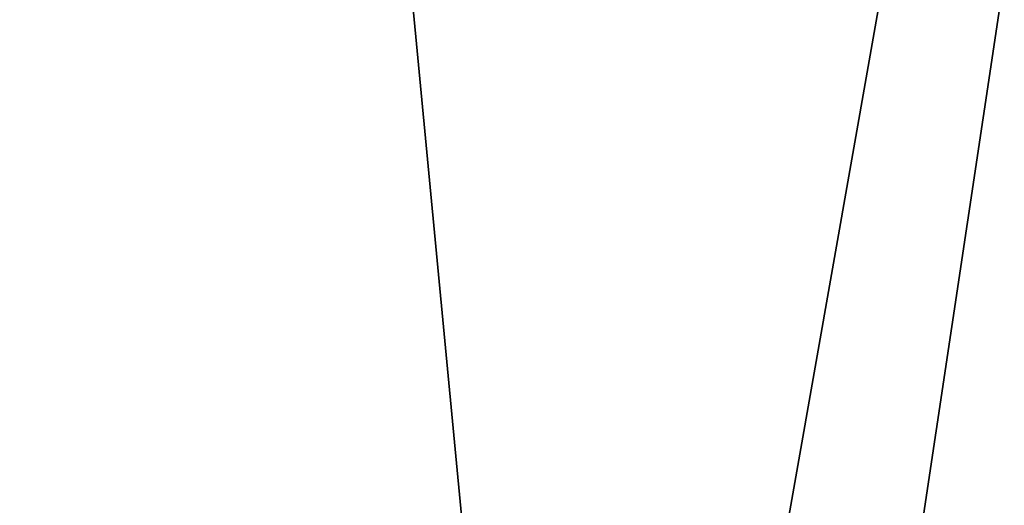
# Model space of a CAD drawing. Header units: metres. Extents: x -263 to 72, y -72 to 102.
# Tile 330 of 355: x -10.208 to -9.377, y 96.165 to 96.575. Entities that reach past the tile are written whole.
import ezdxf

# ---------------------------------------------------------------- set-up
doc = ezdxf.new("R2010")
doc.units = ezdxf.units.M
doc.layers.add('solid_FREE_STANDING_ONO_SW0004', color=7, linetype='CONTINUOUS')

msp = doc.modelspace()

# ---------------------------------------------------------------- linework, layer by layer
at = {"layer": 'solid_FREE_STANDING_ONO_SW0004'}
for points in [[(-10.447716, 93.485359, 43.063141), (-9.688061, 94.617882, 43.751701), (-10.249719, 100.5, 43.251862)], [(-10.234693, 92.32283, 21.334095), (-10.249719, 100.5, 21.348139), (-8.793116, 100.5, 20.147587)], [(-8.793103, 98.082825, 44.452419), (-10.249719, 100.5, 43.251862), (-8.793103, 95.665627, 44.452419)], [(-9.688061, 94.617882, 43.751701), (-8.793103, 95.665627, 44.452419), (-10.249719, 100.5, 43.251862)], [(-9.942833, 92.842941, 21.06879), (-10.234693, 92.32283, 21.334095), (-8.793116, 100.5, 20.147587)], [(-9.606473, 93.369843, 20.779772), (-9.942833, 92.842941, 21.06879), (-8.793116, 100.5, 20.147587)], [(-9.223502, 93.89978, 20.470924), (-9.606473, 93.369843, 20.779772), (-8.793116, 100.5, 20.147587)], [(-8.701535, 96.474037, 50.099998), (-9.731882, 91.944405, 50.099998), (-9.817176, 95.235344, 50.099998)], [(-8.764875, 96.412178, 161.123291), (-8.701535, 96.474037, 50.099998), (-9.817176, 95.235344, 50.099998)], [(-8.701535, 96.474037, 50.099998), (-9.001716, 93.285049, 50.099998), (-9.731882, 91.944405, 50.099998)], [(-8.879422, 96.298058, 160.909439), (-8.764875, 96.412178, 161.123291), (-9.817176, 95.235344, 50.099998)], [(-9.800749, 95.258568, 228.442749), (-9.917349, 95.108955, 236.618362), (-8.839437, 96.338234, 236.618362)], [(-9.095085, 96.040855, 236.769379), (-8.839437, 96.338234, 236.618362), (-9.917349, 95.108955, 236.618362)], [(-9.585046, 95.523521, 228.356018), (-9.800749, 95.258568, 228.442749), (-8.839437, 96.338234, 236.618362)], [(-9.383087, 95.758797, 228.235687), (-9.585046, 95.523521, 228.356018), (-8.839437, 96.338234, 236.618362)], [(-9.199374, 95.962952, 228.080856), (-9.383087, 95.758797, 228.235687), (-8.839437, 96.338234, 236.618362)], [(-9.01923, 96.154678, 160.713531), (-8.879422, 96.298058, 160.909439), (-9.817176, 95.235344, 50.099998)]]:
    msp.add_3dface(points, dxfattribs=at)

doc.saveas('drawing.dxf')
